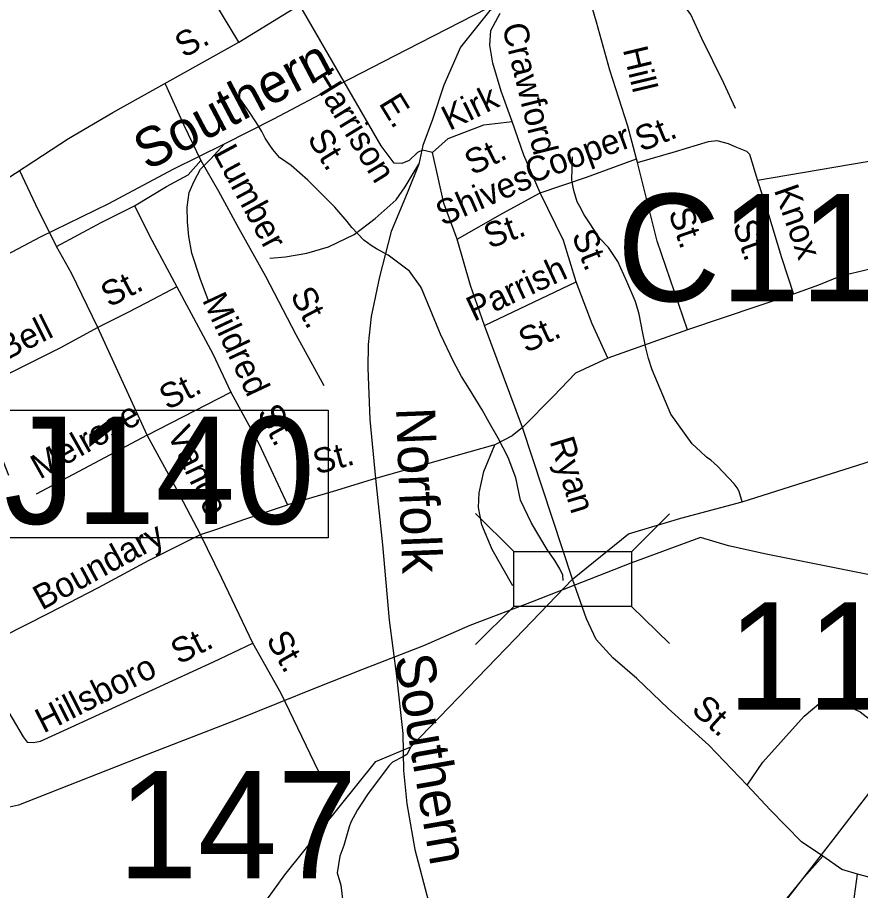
# Model space of a CAD drawing. Extents: x 1473865 to 1648260, y 639067 to 773536.
# Drawn here: x 1558820 to 1562044, y 694867 to 698206 of the extents above; entities that cross this region are included whole.
import ezdxf

# ---------------------------------------------------------------- set-up
doc = ezdxf.new("R2010")
doc.units = 0
for name, color, linetype in [('Exist Hydrographic Creek Single Shore', 7, 'Continuous'), ('Exist Hydrographic Misc Water Feature', 7, 'Continuous'), ('Exist Railroad Mainline', 7, 'Continuous'), ('Exist Railroad Mainline Label', 7, 'Continuous'), ('Exist Railroad Siding', 7, 'Continuous'), ('Exist Road Non-System Structure Non-Sys NCDOT Attributed CELL', 7, 'Continuous'), ('Exist Road Non-System Structure Non-Sys Other Number Label', 7, 'Continuous'), ('Exist Road Non-System Type 51', 7, 'Continuous'), ('Exist Road Non-System Type 51 Label', 7, 'Continuous'), ('Exist Road Primary US Attributed', 7, 'Continuous'), ('Exist Road Primary US Label', 7, 'Continuous'), ('Exist Road Secondary Structure Culvert Number Label', 7, 'Continuous'), ('Exist Road Secondary Structure Standard Bridge Number Label', 7, 'Continuous'), ('Exist Utilities Electrical Transmission Line', 7, 'Continuous')]:
    doc.layers.add(name, color=color, linetype=linetype)

msp = doc.modelspace()

# ---------------------------------------------------------------- linework, layer by layer
at = {"layer": 'Exist Hydrographic Creek Single Shore'}
msp.add_lwpolyline([(1558542.1, 694130.4), (1558578, 694135.5), (1558983.4, 694220.3), (1559458.9, 694489.7), (1559626, 694626), (1559841.9, 694927.1), (1560190.9, 695360.5), (1560324.6, 695415.6), (1560724.5, 695830.2), (1560942.9, 696058), (1561156.6, 696231), (1561357.1, 696290.2), (1561591.1, 696353.5), (1562532.9, 696652), (1562841.5, 696706.9), (1562900, 696731.9), (1563044.1, 696760), (1563388.9, 696923.1), (1563650.4, 697081.7), (1563722.9, 697137.2), (1563796.8, 697194.6)], dxfattribs=at)
at = {"layer": 'Exist Hydrographic Misc Water Feature'}
for points in [[(1560907.1, 696052.2), (1560905.5, 696072.7), (1560894.1, 696096.8), (1560874.8, 696129.2), (1560845.7, 696170.7), (1560785.8, 696271.3), (1560743.7, 696359.9), (1560725.5, 696444.8), (1560697.1, 696522.5), (1560658.4, 696596.3), (1560624.1, 696656.9), (1560597, 696705.1), (1560548.8, 696784), (1560517.7, 696833.1), (1560487.1, 696890.3), (1560437.3, 696994.7), (1560431.6, 697009.6), (1560365.2, 697170.9), (1560361.2, 697176.8), (1560319, 697235.1), (1560237.8, 697296.6), (1560192.4, 697320.5), (1560172.5, 697333.2), (1560145, 697353.5), (1560098, 697402.8), (1560080.4, 697425.4), (1560033.7, 697480.5), (1559930.1, 697582.7), (1559867.1, 697639.7), (1559821.8, 697670.2), (1559796.3, 697701.1), (1559784.8, 697716.9), (1559767.2, 697744.4), (1559753.8, 697770), (1559734.5, 697802.4), (1559707.4, 697843.2), (1559656.8, 697915.6), (1559649, 697924.8)], [(1561591.1, 696353.5), (1561580.7, 696392.2), (1561573, 696406.3), (1561561.4, 696422.2), (1561496.9, 696490), (1561471.3, 696512.6), (1561455.6, 696523.6), (1561432, 696545.4), (1561400.6, 696574.8), (1561319, 696688), (1561246.9, 696857.7), (1561233.7, 696901.5), (1561222.6, 696941.9), (1561219.1, 696961.7), (1561211.8, 696997.9), (1561197.3, 697070.5), (1561186.2, 697110.9), (1561182.5, 697122.4), (1561150.1, 697195.3), (1561115.5, 697272.3), (1561080.8, 697325.5), (1561047.6, 697359.8), (1560987.5, 697450.5), (1560970.3, 697482), (1560960.6, 697500.3), (1560947.5, 697544.1), (1560942.1, 697568.8), (1560940.5, 697585.2), (1560942.3, 697672.2)], [(1560324.6, 695415.6), (1560308.4, 695387.2), (1560294.2, 695377.7), (1560253.6, 695358), (1560241.4, 695344.3), (1560159, 695234.4), (1560119.7, 695175.3), (1560094.5, 695128.2), (1560088.2, 695110.3), (1560068.6, 695038.4), (1560053.1, 694997.8), (1560042.4, 694933.8), (1560056.7, 694887.6), (1560070.9, 694770.3), (1560085.1, 694717), (1560181, 694372.1), (1560205.8, 694283.2), (1560330.1, 694009.5), (1560365.2, 693918.6), (1560447.3, 693817.5), (1561011.7, 693293.7)]]:
    msp.add_lwpolyline(points, dxfattribs=at)
at = {"layer": 'Exist Railroad Mainline'}
for points in [[(1560794.8, 698339.3), (1560668, 698266.5), (1560563.5, 698213.5), (1560308.1, 698082), (1560044.9, 697946.5), (1559799.5, 697817), (1559610.5, 697720.8)], [(1560794.8, 698339.3), (1560730.2, 698275.8), (1560626.5, 698232.7), (1560514.2, 698092.2), (1560450.5, 697946), (1560407.4, 697814.8), (1560370, 697715.5), (1560355.3, 697644.3)], [(1559610.5, 697720.8), (1559413.5, 697624.7), (1559168.1, 697493.2), (1558906.8, 697365.8), (1558623.2, 697216.5), (1558322.4, 697063.1), (1558066.4, 696941.4), (1557864.5, 696834.6), (1557670.4, 696731.9)], [(1560355.3, 697644.3), (1560310.1, 697533.7), (1560249.1, 697387.3), (1560204.4, 697214.1), (1560172.9, 697062.5), (1560160.7, 696954.4), (1560159.9, 696864.4), (1560167.2, 696667.7), (1560189.2, 696442), (1560216.1, 696189.1), (1560241.5, 695900.6), (1560269.5, 695686), (1560293.3, 695467.8), (1560296, 695325.7), (1560308.8, 695197.6), (1560339.1, 695023.3), (1560391.3, 694824.7)]]:
    msp.add_lwpolyline(points, dxfattribs=at)
at = {"layer": 'Exist Railroad Siding'}
for points in [[(1561566.6, 697857.5), (1561521.3, 697954.1), (1561436.9, 698124.8), (1561395.4, 698217.3), (1561381.8, 698236), (1561358.2, 698257.7), (1561307.9, 698296.3), (1561265.9, 698323.8), (1561213, 698349.1), (1561155.7, 698368.6), (1561099.4, 698382.2), (1561041, 698386.2), (1560989.3, 698381.4), (1560933, 698369.9), (1560881.1, 698362.4), (1560794.8, 698339.3)], [(1559552.6, 697115.4), (1559519.6, 697203.7), (1559486.4, 697304.1), (1559475.1, 697368.1), (1559469.6, 697424.3), (1559468.2, 697480.3), (1559476.7, 697536.2), (1559495, 697580), (1559519.5, 697625.7), (1559559.9, 697665.3), (1559610.5, 697720.8)], [(1559784.4, 697285), (1559844.5, 697290.4), (1559926.6, 697303.8), (1560009, 697328.9), (1560107.4, 697375.9), (1560187.9, 697436.4), (1560268.6, 697507.6), (1560302.6, 697558.1), (1560329.2, 697601.8), (1560355.3, 697644.3)]]:
    msp.add_lwpolyline(points, dxfattribs=at)
at = {"layer": 'Exist Road Non-System Structure Non-Sys NCDOT Attributed CELL'}
for p, q in [((1560572, 696308.8), (1560717.6, 696163.3)), ((1561168.2, 696162.3), (1561313.8, 696307.8)), ((1560572, 695807.2), (1560717.6, 695952.7)), ((1561168.2, 695952.7), (1561313.8, 695811))]:
    msp.add_line(p, q, dxfattribs=at)
msp.add_lwpolyline([(1560717.6, 696163.3), (1561168.2, 696163.3), (1561168.2, 695952.7), (1560717.6, 695952.7)], close=True, dxfattribs=at)
at = {"layer": 'Exist Road Non-System Structure Non-Sys Other Number Label'}
msp.add_lwpolyline([(1558750.6, 696704.2), (1560008.4, 696704.2), (1560008.4, 696215.5), (1558750.6, 696215.5)], close=True, dxfattribs=at)
at = {"layer": 'Exist Road Non-System Type 51'}
for p, q in [((1561191.2, 697650.5), (1561187.9, 697664.9)), ((1562154.5, 697667.7), (1561650.3, 697581.4)), ((1560605.6, 697027), (1560957.1, 697194.9)), ((1561788.5, 697147.3), (1561382.1, 697010.8)), ((1559315.6, 696608.6), (1559126.7, 697020.2)), ((1560751.5, 696637.4), (1560605.6, 697027)), ((1561382.1, 697010.8), (1561077.2, 696902.9)), ((1559315.6, 696608.6), (1559636.3, 696772.4))]:
    msp.add_line(p, q, dxfattribs=at)
for points in [[(1559666.8, 698111.2), (1559541.7, 698319), (1559439.9, 698476.6)], [(1561187.9, 697664.9), (1561154.4, 697789.6), (1561085.5, 698004.2), (1561035, 698187.3), (1560988, 698345.2)], [(1560406.5, 697688.6), (1560368.7, 697698.4), (1560349.8, 697688.6), (1560317.8, 697657.9), (1560289.7, 697646.7), (1560260.5, 697648.8), (1560211, 697715), (1559899.4, 698252.1)], [(1560712, 697807.3), (1560669.6, 697923.5), (1560637.8, 698030.3), (1560626.5, 698099.7), (1560630.3, 698155.9), (1560665.9, 698221.5)], [(1559384.4, 697951.2), (1559455.5, 697794.1), (1559521, 697658.7)], [(1560406.5, 697688.6), (1560467.4, 697742.3), (1560604.1, 697794.8), (1560712, 697807.3)], [(1560819.5, 697534.3), (1560755.9, 697679.5), (1560712, 697807.3)], [(1561191.2, 697650.5), (1561336.6, 697693.4), (1561463.4, 697731.7), (1561494.5, 697735.3), (1561537.4, 697723.7), (1561563.5, 697712.2), (1561607.5, 697694.4), (1561620, 697682.9), (1561650.3, 697581.4)], [(1560501.9, 697357.5), (1560450.6, 697495), (1560406.5, 697688.6)], [(1560819.5, 697534.3), (1560996.6, 697594.5), (1561187.9, 697664.9)], [(1559267.6, 697485.6), (1559389.7, 697559.5), (1559472.1, 697603.7), (1559521, 697658.7)], [(1559521, 697658.7), (1559588.9, 697541.5), (1559666.2, 697397.9), (1559768.8, 697215.9), (1559884.7, 696993.6), (1559991, 696797.6)], [(1561382.1, 697010.8), (1561266.9, 697349.4), (1561191.2, 697650.5)], [(1558968.5, 697329.1), (1558889.5, 697488.8), (1558829.3, 697619.3)], [(1561650.3, 697581.4), (1561688.5, 697465.2), (1561742.5, 697288), (1561788.5, 697147.3)], [(1560501.9, 697357.5), (1560675.9, 697456.7), (1560819.5, 697534.3)], [(1560957.1, 697194.9), (1560908.1, 697353.1), (1560819.5, 697534.3)], [(1558968.5, 697329.1), (1559140.4, 697421.9), (1559267.6, 697485.6)], [(1559267.6, 697485.6), (1559333.1, 697354.2), (1559429.3, 697175.6)], [(1559126.7, 697020.2), (1559026.7, 697228.1), (1558968.5, 697329.1)], [(1560605.6, 697027), (1560552.5, 697180.6), (1560501.9, 697357.5)], [(1562235.3, 697282.7), (1562054.3, 697236.1), (1561967.8, 697215.9), (1561883.3, 697181.6), (1561788.5, 697147.3)], [(1561077.2, 696902.9), (1561018.4, 697034.2), (1560957.1, 697194.9)], [(1559429.3, 697175.6), (1559313.8, 697114.8), (1559239.9, 697075.9), (1559126.7, 697020.2)], [(1559429.3, 697175.6), (1559567.1, 696919.6), (1559636.3, 696772.4)], [(1559126.7, 697020.2), (1558981.2, 696940.9), (1558793.4, 696846.4), (1558730.6, 696807.7), (1558706, 696778.2), (1558686.8, 696718.5), (1558701.9, 696664.2), (1558785.5, 696455)], [(1561077.2, 696902.9), (1560954.4, 696845.2), (1560870.4, 696757.6), (1560751.5, 696637.4)], [(1559636.3, 696772.4), (1559742.8, 696576.1), (1559852.7, 696341.7)], [(1560751.5, 696637.4), (1560711.4, 696605.1), (1560645.1, 696570.9)], [(1561611.3, 695269.5), (1561463.9, 695422.4), (1561308.5, 695563.4), (1561188.5, 695677.7), (1561096.9, 695756.6), (1561033.7, 695826.8), (1560995.8, 695906.1), (1560942.9, 696058), (1560751.5, 696637.4)], [(1559315.6, 696608.6), (1558891, 696382.6)], [(1559520.1, 696228.4), (1559429.8, 696400.6), (1559315.6, 696608.6)], [(1560645.1, 696570.9), (1560189.2, 696442), (1560026.7, 696393.2), (1559852.7, 696341.7)], [(1560714.9, 696031.4), (1560635.5, 696171.1), (1560595.3, 696265.7), (1560582.5, 696332), (1560585.6, 696388), (1560603.1, 696469.7), (1560645.1, 696570.9)], [(1559520.1, 696228.4), (1559578.5, 696247.3), (1559685.9, 696285.3), (1559852.7, 696341.7)], [(1558708.8, 695697), (1558710.7, 695768.2), (1558718.2, 695807.6), (1558763.1, 695837.6), (1558939.9, 695926.8), (1559130.2, 696025), (1559323, 696129.9), (1559520.1, 696228.4)], [(1559720.4, 695812.4), (1559601, 696061.1), (1559520.1, 696228.4)], [(1558708.8, 695697), (1558757.5, 695597.7), (1558841.8, 695454.8), (1558857.4, 695434.5), (1558881.1, 695432.8), (1558907.3, 695438.4), (1559025.3, 695490.9), (1559568.9, 695741.2), (1559720.4, 695812.4)], [(1559971.2, 695323.5), (1559828.7, 695620.3), (1559720.4, 695812.4)], [(1561611.3, 695269.5), (1561670.7, 695357), (1561828.1, 695534.1), (1561893, 695586.8), (1561939.2, 695593.8), (1561985.1, 695577.1), (1562042.6, 695549.9), (1562093.8, 695510.9), (1562140.6, 695438.1), (1562219.6, 695280.4), (1562295.2, 695157)], [(1561900.4, 694998.1), (1561817.9, 695053.5), (1561698.1, 695175.8), (1561611.3, 695269.5)], [(1561900.4, 694998.1), (1561818.2, 694905.9), (1561734.3, 694803.6), (1561683.4, 694760.6), (1561635, 694737.6), (1561556.5, 694716.9), (1561496.1, 694696.2), (1561451.5, 694659), (1561414.4, 694607.8), (1561387.3, 694554.1), (1561357.1, 694532.7), (1561323, 694527.4), (1561289.4, 694562.1), (1561256.4, 694608.8)], [(1562033.2, 694929.8), (1561973.3, 694946.6), (1561900.4, 694998.1)], [(1561871.6, 694684.1), (1561971.8, 694687), (1561996.1, 694687), (1562003.2, 694728.5), (1562017.5, 694816.7), (1562033.2, 694929.8)], [(1562383.8, 694895.4), (1562249.2, 694900.2), (1562119.3, 694906.7), (1562033.2, 694929.8)]]:
    msp.add_lwpolyline(points, dxfattribs=at)
at = {"layer": 'Exist Road Primary US Attributed'}
msp.add_lwpolyline([(1557993.2, 697369.7), (1558220.7, 697458.3), (1558339.1, 697484.5), (1558461.3, 697500.7), (1558567.5, 697507.1), (1558677.9, 697523.5), (1559015.2, 697742.6), (1559184.7, 697842.2), (1559666.8, 698111.2), (1560059.5, 698352.8), (1560158.1, 698393.9), (1560266.5, 698426.7), (1560354.8, 698459.6), (1560551.9, 698554.1), (1560710, 698644.5), (1561031.2, 698872.4), (1561455.9, 699229), (1561800.7, 699560.2), (1561979.2, 699719.5), (1562090.8, 699825.9)], dxfattribs=at)
at = {"layer": 'Exist Utilities Electrical Transmission Line'}
for points in [[(1562627.6, 696024.5), (1562576.7, 695957.3), (1562475, 695986.8), (1562103.9, 696068.6), (1561683, 696152.7), (1561539.4, 696185), (1561431.8, 696216.6), (1561166.2, 696118.5), (1560787.9, 695970.1), (1560550.3, 695879.7), (1560373.1, 695802.2), (1560139.7, 695711.7), (1559962.6, 695642.4), (1559658.6, 695518.9), (1559312.6, 695386), (1559014.6, 695268.4), (1558823.4, 695193.2), (1558638.7, 695151.9)], [(1558671.7, 691520.7), (1558927.8, 691786.8), (1559236.3, 692092.3), (1559433.3, 692285.4), (1559616.1, 692466.6), (1559752, 692598.8), (1560005.9, 692855), (1560312.7, 693172.5), (1560650, 693515.5), (1560897.8, 693769.8), (1561029.8, 693904), (1561111.3, 694006.8), (1561437.6, 694418), (1561592.4, 694611.8), (1561667.8, 694710.7), (1561939.2, 695060.6), (1562165.7, 695353.4), (1562469.4, 695749), (1562573.5, 695879.4), (1562665.2, 695992)]]:
    msp.add_lwpolyline(points, dxfattribs=at)

# ---------------------------------------------------------------- texts
at = {"layer": 'Exist Railroad Mainline Label'}
for s, rotation, p in [('Southern', 27.8279, (1559316, 697617.4)), ('Norfolk', 272.2371, (1560267.3, 696712.2)), ('Southern', 279.8592, (1560261.1, 695759.2))]:
    msp.add_text(s, height=150, rotation=rotation, dxfattribs=at).set_placement(p)
at = {"layer": 'Exist Road Non-System Structure Non-Sys Other Number Label'}
msp.add_text('J140', height=410.1, dxfattribs=at).set_placement((1558768.1, 696268.6))
at = {"layer": 'Exist Road Non-System Type 51 Label'}
for s, rotation, p in [('Crawford', 283.8609, (1560672.5, 698172.9)), ('Hill', 283.4663, (1561134.7, 698083.4)), ('Harrison', 301.555, (1559939, 697973.7)), ('Kirk', 26.1192, (1560472.2, 697771)), ('E.', 301.555, (1560199.6, 697877.1)), ('St.', 21.9243, (1561205.4, 697690.9)), ('St.', 301.555, (1559925.8, 697743.7)), ('Cooper', 20.1951, (1560782.4, 697568.1)), ('Lumber', 298.2984, (1559566.2, 697687.3)), ('St.', 26.1192, (1560559.5, 697600.5)), ('Shives', 23.5933, (1560445.9, 697406.6)), ('Knox', 289.404, (1561712.2, 697546.1)), ('St.', 288.7795, (1561308.5, 697461.1)), ('St.', 20.1951, (1560624.8, 697320.5)), ('St.', 289.404, (1561553.8, 697413.6)), ('St.', 291.5843, (1560938.3, 697373.4)), ('Parrish', 25.0041, (1560565.6, 697041.3)), ('St.', 27.749, (1559170.5, 697095)), ('St.', 297.5534, (1559861.1, 697145.2)), ('Mildred', 295.1857, (1559524.7, 697125.4)), ('Bell', 26.6998, (1558774.4, 696891.9)), ('St.', 25.0041, (1560764.7, 696920.7)), ('St.', 27.2624, (1559393.4, 696702.5)), ('Melrose', 29.3821, (1558905.3, 696437.3)), ('St.', 298.4845, (1559734.4, 696694.8)), ('Vance', 295.4777, (1559390.5, 696614.7)), ('Ryan', 286.8535, (1560854.3, 696585.8)), ('St.', 15.147, (1559964.5, 696457.4)), ('Boundary', 28.648, (1558913, 695936.7)), ('St.', 299.4308, (1559768.6, 695827)), ('St.', 26.9214, (1559437.1, 695729.5)), ('Hillsboro', 26.9214, (1558919.2, 695466.5)), ('St.', 317.7836, (1561392.8, 695553.3))]:
    msp.add_text(s, height=95, rotation=rotation, dxfattribs=at).set_placement(p)
at = {"layer": 'Exist Road Primary US Label'}
msp.add_text('S.', height=95, rotation=29.5334, dxfattribs=at).set_placement((1559456.5, 698048.6))
at = {"layer": 'Exist Road Secondary Structure Culvert Number Label'}
msp.add_text('C116', height=410.1, dxfattribs=at).set_placement((1561112.2, 697120.5))
at = {"layer": 'Exist Road Secondary Structure Standard Bridge Number Label'}
for s, p in [('119', (1561535.4, 695558.5)), ('147', (1559203.6, 694913.1))]:
    msp.add_text(s, height=410.1, dxfattribs=at).set_placement(p)

doc.saveas('drawing.dxf')
